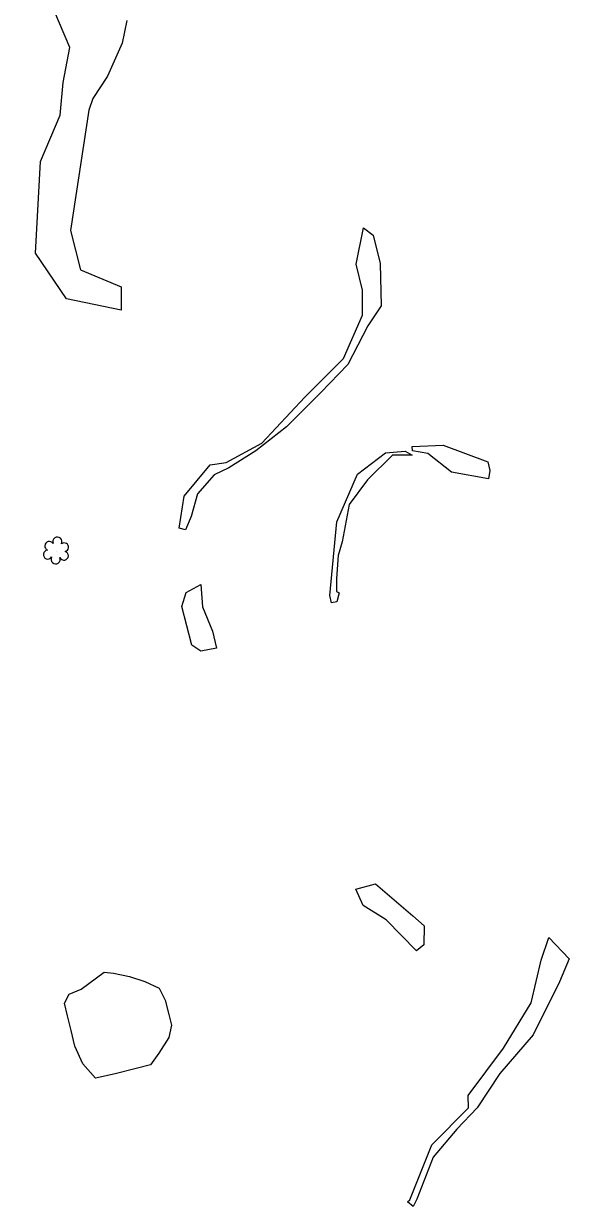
# Model space of a CAD drawing. Extents: x 3040896 to 3051146, y 687568 to 732976.
# Drawn here: x 3046159.8 to 3046276, y 713762.6 to 714014.5 of the extents above; entities that cross this region are included whole.
import ezdxf

# ---------------------------------------------------------------- set-up
doc = ezdxf.new("R2010")
doc.units = 0
for name, color, linetype in [('Exist Other Culture Area Outline', 7, 'Continuous'), ('Exist Vegetation Hedge Row', 7, 'Continuous'), ('Exist Vegetation Shrub CELL', 7, 'Continuous')]:
    doc.layers.add(name, color=color, linetype=linetype)

msp = doc.modelspace()

# ---------------------------------------------------------------- linework, layer by layer
at = {"layer": 'Exist Other Culture Area Outline'}
for points in [[(3046168.23, 714001.93), (3046169.66, 714009.4), (3046159.83, 714032.5)], [(3046181.81, 714015.1), (3046180.81, 714010.29), (3046177.69, 714003.3), (3046174.57, 713998.52), (3046173.69, 713996.01)], [(3046173.69, 713996.01), (3046169.79, 713970.41), (3046171.94, 713962.05), (3046180.6, 713958.4), (3046180.56, 713953.46), (3046168.93, 713955.85), (3046162.35, 713965.58), (3046163.4, 713985.13), (3046167.6, 713994.95), (3046168.23, 714001.93)], [(3046192.92, 713907.04), (3046193.96, 713913.82), (3046199.55, 713920.53), (3046202.94, 713921.03), (3046210.56, 713925.11), (3046219.69, 713934.95), (3046227.89, 713943.14), (3046231.92, 713952.4), (3046231.94, 713957.7), (3046230.6, 713963.27), (3046232.19, 713970.96), (3046234.24, 713969.43), (3046235.72, 713963.37), (3046235.96, 713954.37), (3046233.08, 713950.14), (3046228.83, 713941.9), (3046223.05, 713935.91), (3046215.76, 713928.58), (3046209.24, 713923.47), (3046203.53, 713919.85), (3046200.37, 713918.37), (3046196.84, 713914.36), (3046195.49, 713909.54), (3046194.31, 713906.68), (3046192.92, 713907.04)], [(3046258.75, 713917.55), (3046250.9, 713918.99), (3046245.84, 713922.9), (3046242.57, 713923.47), (3046242.54, 713924.43), (3046249.12, 713924.72), (3046258.61, 713921.18), (3046259.07, 713919.28), (3046258.75, 713917.55)], [(3046224.98, 713892.68), (3046226.46, 713908.4), (3046230.86, 713918.5), (3046236.87, 713923.05), (3046241.01, 713923.41), (3046242.52, 713922.59), (3046238.31, 713922.57), (3046233.04, 713917.31), (3046229.14, 713912.08), (3046227.6, 713904.09), (3046226.8, 713901.22), (3046226.43, 713896.29), (3046226.42, 713893.53), (3046226.96, 713893.26), (3046226.51, 713891.38), (3046225.33, 713891.11), (3046224.98, 713892.68)], [(3046195.61, 713882.13), (3046193.49, 713890.34), (3046194.41, 713893.36), (3046197.52, 713895.01), (3046197.86, 713890.29), (3046200.03, 713885.08), (3046200.91, 713881.45), (3046197.56, 713880.83), (3046195.61, 713882.13)], [(3046243.44, 713817.02), (3046236.96, 713823.62), (3046232.12, 713826.69), (3046230.5, 713830.17), (3046234.71, 713831.29), (3046242.68, 713824.51), (3046245.08, 713822.33), (3046245.02, 713818.33), (3046243.44, 713817.02)], [(3046242.02, 713764), (3046246.73, 713775.7), (3046254.52, 713783.59), (3046254.44, 713786.25), (3046261.98, 713796.33), (3046267.83, 713805.93), (3046269.97, 713815.03), (3046271.64, 713819.85), (3046275.98, 713815.34), (3046273.86, 713810.42), (3046268.27, 713799.13), (3046261.21, 713790.95), (3046256.33, 713783.62), (3046252, 713779.07), (3046247.02, 713773.09), (3046243.51, 713764.18), (3046242.71, 713762.63), (3046241.53, 713763.58), (3046242.02, 713764)]]:
    msp.add_lwpolyline(points, dxfattribs=at)
at = {"layer": 'Exist Vegetation Hedge Row'}
msp.add_lwpolyline([(3046176.96, 713812.49), (3046178.98, 713812.27), (3046182.39, 713811.54), (3046185.6, 713810.52), (3046188.68, 713809.06), (3046189.97, 713806.5), (3046190.72, 713803.45), (3046191.27, 713801.2), (3046190.72, 713798.59), (3046188.57, 713795.26), (3046186.85, 713792.76), (3046183.8, 713791.99), (3046179.28, 713790.88), (3046175.14, 713789.91), (3046172.44, 713792.96), (3046170.74, 713796.73), (3046169.92, 713800.09), (3046169.15, 713803.23), (3046168.49, 713805.91), (3046169.49, 713807.78), (3046172.05, 713808.9), (3046176.96, 713812.49)], dxfattribs=at)
at = {"layer": 'Exist Vegetation Shrub CELL'}
msp.add_line((3046166.77, 713902.1), (3046166.77, 713902.1), dxfattribs=at)
for centre, radius, start, end in [((3046165.29, 713903.23), 0.968, 35.8908, 245.4216), ((3046167, 713904.14), 0.99, 334.8391, 200.4717), ((3046168.44, 713902.97), 0.929, 284.4567, 126.0861), ((3046164.97, 713901.4), 0.955, 95.1099, 327.9534), ((3046168.41, 713901.17), 0.937, 204.9913, 73.4601), ((3046166.64, 713900.42), 0.984, 151.2797, 21.387)]:
    msp.add_arc(centre, radius, start, end, dxfattribs=at)

doc.saveas('drawing.dxf')
